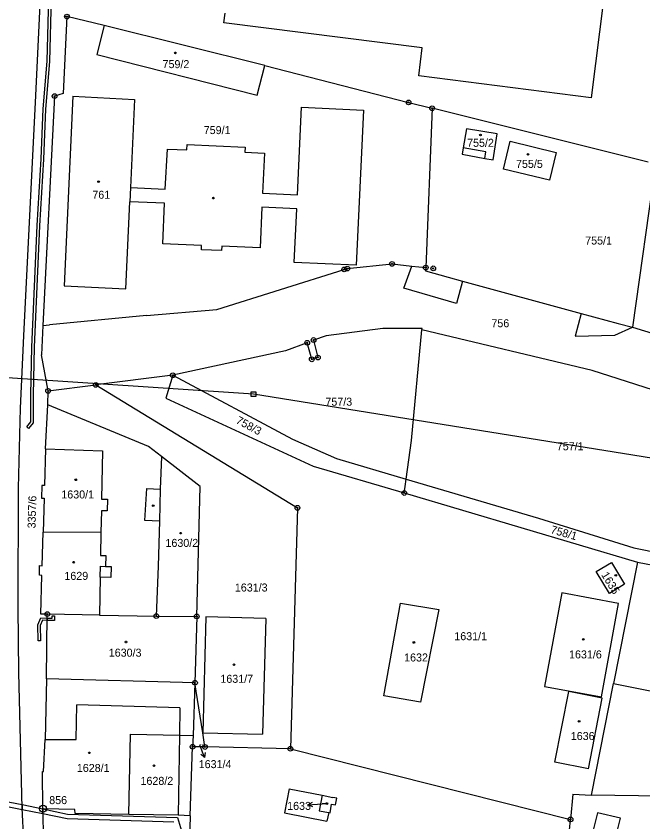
# Model space of a CAD drawing. Extents: x -755819 to -753140, y -1169796 to -1166000.
# Drawn here: x -755001.5 to -754868.4, y -1167481 to -1167309.8 of the extents above; entities that cross this region are included whole.
import ezdxf

# ---------------------------------------------------------------- set-up
doc = ezdxf.new("R2010")
doc.units = 0
for name, color, linetype in [('Vrstva 1', 7, 'Continuous'), ('Vrstva 12', 7, 'Continuous'), ('Vrstva 16', 7, 'Continuous'), ('Vrstva 17', 7, 'Continuous'), ('Vrstva 18', 7, 'Continuous'), ('Vrstva 19', 7, 'Continuous'), ('Vrstva 24', 7, 'Continuous'), ('Vrstva 25', 7, 'Continuous'), ('Vrstva 26', 7, 'Continuous'), ('Vrstva 27', 7, 'Continuous'), ('Vrstva 4', 7, 'Continuous')]:
    doc.layers.add(name, color=color, linetype=linetype)

msp = doc.modelspace()

# ---------------------------------------------------------------- linework, layer by layer
at = {"layer": 'Vrstva 1'}
for p, q in [((-754997.29, -1167326.7), (-754994.47, -1167264.65)), ((-754875.04, -1167292.89), (-754879.37, -1167327.16)), ((-754990.7, -1167309.94), (-754991.5, -1167326.24)), ((-754991.14, -1167309.83), (-754990.7, -1167309.94)), ((-754982.83, -1167311.85), (-754990.7, -1167309.94)), ((-754957.36, -1167311.27), (-754957.11, -1167309.24)), ((-754982.83, -1167311.85), (-754984.34, -1167317.97)), ((-754948.69, -1167320.35), (-754982.83, -1167311.85)), ((-754915.24, -1167316.6), (-754957.36, -1167311.27)), ((-754915.99, -1167322.53), (-754915.24, -1167316.6)), ((-754984.34, -1167317.97), (-754950.27, -1167326.6)), ((-754950.27, -1167326.6), (-754948.69, -1167320.35)), ((-754948.69, -1167320.35), (-754918.14, -1167328.16)), ((-754879.37, -1167327.16), (-754915.99, -1167322.53)), ((-754999.84, -1167377.74), (-754997.29, -1167326.7)), ((-754993.32, -1167326.83), (-754995.82, -1167375.54)), ((-754991.5, -1167326.24), (-754993.32, -1167326.83)), ((-754989.46, -1167326.84), (-754991.33, -1167367.09)), ((-754989.46, -1167326.84), (-754976.36, -1167327.52)), ((-754976.36, -1167327.52), (-754977.2, -1167346.24)), ((-754941.77, -1167347.78), (-754940.92, -1167329.19)), ((-754940.92, -1167329.19), (-754927.74, -1167329.79)), ((-754918.14, -1167328.16), (-754913.14, -1167329.4)), ((-754927.74, -1167329.79), (-754929.27, -1167362.72)), ((-754913.14, -1167329.4), (-754914.49, -1167363.23)), ((-754867.23, -1167340.83), (-754913.14, -1167329.4)), ((-754905.87, -1167333.75), (-754906.53, -1167337.79)), ((-754899.35, -1167334.86), (-754905.87, -1167333.75)), ((-754900.16, -1167340.35), (-754899.35, -1167334.86)), ((-754965.23, -1167338.24), (-754965.18, -1167337.12)), ((-754965.18, -1167337.12), (-754952.86, -1167337.66)), ((-754952.86, -1167337.66), (-754952.92, -1167338.76)), ((-754906.53, -1167337.79), (-754906.79, -1167339.16)), ((-754897.99, -1167342.32), (-754896.54, -1167336.42)), ((-754896.54, -1167336.42), (-754886.8, -1167338.82)), ((-754969.83, -1167346.57), (-754969.38, -1167338.06)), ((-754969.38, -1167338.06), (-754965.23, -1167338.24)), ((-754952.92, -1167338.76), (-754948.75, -1167338.95)), ((-754948.75, -1167338.95), (-754949.15, -1167347.44)), ((-754906.79, -1167339.16), (-754901.96, -1167340.05)), ((-754886.8, -1167338.82), (-754888.24, -1167344.68)), ((-754901.96, -1167340.05), (-754900.16, -1167340.35)), ((-754865.7, -1167341.18), (-754870.6, -1167375.91)), ((-754888.24, -1167344.68), (-754897.99, -1167342.32)), ((-754977.2, -1167346.24), (-754969.83, -1167346.57)), ((-754949.15, -1167347.44), (-754941.77, -1167347.78)), ((-754978.19, -1167367.78), (-754977.33, -1167349.26)), ((-754969.98, -1167349.58), (-754977.33, -1167349.26)), ((-754970.31, -1167358.22), (-754969.98, -1167349.58)), ((-754949.29, -1167350.43), (-754949.64, -1167359.04)), ((-754941.9, -1167350.77), (-754949.29, -1167350.43)), ((-754942.42, -1167362.15), (-754941.9, -1167350.77)), ((-754962.12, -1167358.54), (-754970.31, -1167358.22)), ((-754962.16, -1167359.44), (-754962.12, -1167358.54)), ((-754957.87, -1167359.61), (-754962.16, -1167359.44)), ((-754957.84, -1167358.71), (-754957.87, -1167359.61)), ((-754949.64, -1167359.04), (-754957.84, -1167358.71)), ((-754929.27, -1167362.72), (-754942.42, -1167362.15)), ((-754931.82, -1167363.63), (-754931.16, -1167363.45)), ((-754931.16, -1167363.45), (-754921.65, -1167362.46)), ((-754921.65, -1167362.46), (-754917.47, -1167362.91)), ((-754917.47, -1167362.91), (-754914.49, -1167363.23)), ((-754914.49, -1167363.23), (-754914.52, -1167363.96)), ((-754958.85, -1167372.12), (-754931.82, -1167363.63)), ((-754914.52, -1167363.96), (-754909.71, -1167365.27)), ((-754909.71, -1167365.27), (-754906.68, -1167366.1)), ((-754906.68, -1167366.1), (-754881.46, -1167372.96)), ((-754991.33, -1167367.09), (-754978.19, -1167367.78)), ((-754973.81, -1167373.41), (-754994.42, -1167375.4)), ((-754973.81, -1167373.41), (-754958.85, -1167372.12)), ((-754881.46, -1167372.96), (-754873.66, -1167375.08)), ((-754995.82, -1167375.54), (-754994.42, -1167375.4)), ((-754873.66, -1167375.08), (-754870.6, -1167375.91)), ((-754995.82, -1167375.54), (-754996.14, -1167381.77)), ((-754923.63, -1167376.19), (-754935.63, -1167377.76)), ((-754915.29, -1167376.17), (-754923.63, -1167376.19)), ((-754917.54, -1167399.98), (-754915.31, -1167376.45)), ((-754915.31, -1167376.45), (-754915.29, -1167376.17)), ((-754879.13, -1167385.06), (-754915.31, -1167376.45)), ((-754870.6, -1167375.91), (-754865.45, -1167377.45)), ((-755000.54, -1167393.09), (-754999.84, -1167377.74)), ((-754935.63, -1167377.76), (-754938.33, -1167378.62)), ((-754938.33, -1167378.62), (-754937.39, -1167382.34)), ((-754939.68, -1167379.2), (-754944.29, -1167380.9)), ((-754938.7, -1167382.72), (-754939.68, -1167379.2)), ((-754994.71, -1167389.44), (-754996.14, -1167381.77)), ((-754944.29, -1167380.9), (-754968.22, -1167386.1)), ((-754937.39, -1167382.34), (-754938.7, -1167382.72)), ((-754851.23, -1167394.1), (-754879.13, -1167385.06)), ((-754968.22, -1167386.1), (-754984.59, -1167388.15)), ((-754968.22, -1167386.1), (-754969.71, -1167390.96)), ((-754968.22, -1167386.1), (-754942.78, -1167399.69)), ((-754994.71, -1167389.44), (-754984.59, -1167388.15)), ((-754984.59, -1167388.15), (-754941.75, -1167414.26)), ((-754994.76, -1167392.36), (-754994.71, -1167389.44)), ((-754995.25, -1167401.76), (-754994.76, -1167392.36)), ((-754973.36, -1167401.24), (-754994.76, -1167392.36)), ((-754969.71, -1167390.96), (-754938.4, -1167405.38)), ((-755000.97, -1167410.08), (-755000.54, -1167393.09)), ((-754942.78, -1167399.69), (-754933.46, -1167403.78)), ((-754918.65, -1167408.15), (-754917.54, -1167399.98)), ((-754995.25, -1167401.76), (-754995.47, -1167409.55)), ((-754970.62, -1167403.38), (-754973.36, -1167401.24)), ((-754970.62, -1167403.38), (-754970.9, -1167410.33)), ((-754962.38, -1167409.71), (-754970.62, -1167403.38)), ((-754933.46, -1167403.78), (-754918.65, -1167408.15)), ((-754938.4, -1167405.38), (-754919.06, -1167411.11)), ((-754996.01, -1167409.53), (-754996.08, -1167412.2)), ((-754995.47, -1167409.55), (-754996.01, -1167409.53)), ((-754963.13, -1167437.31), (-754962.38, -1167409.71)), ((-754918.87, -1167409.75), (-754918.65, -1167408.15)), ((-754918.65, -1167408.15), (-754890.57, -1167416.44)), ((-755001.07, -1167435.45), (-755000.97, -1167410.08)), ((-754970.9, -1167410.33), (-754971.07, -1167417.08)), ((-754919.06, -1167411.11), (-754918.87, -1167409.75)), ((-754919.06, -1167411.11), (-754869.52, -1167425.77)), ((-754996.08, -1167412.2), (-754995.54, -1167412.21)), ((-754995.54, -1167412.28), (-754995.75, -1167419.44)), ((-754995.54, -1167412.21), (-754995.54, -1167412.28)), ((-754941.75, -1167414.26), (-754943.25, -1167465.43)), ((-754890.57, -1167416.44), (-754870.29, -1167422.74)), ((-754971.07, -1167417.08), (-754971.31, -1167426.68)), ((-754995.95, -1167426.56), (-754995.75, -1167419.44)), ((-754983.48, -1167419.51), (-754995.75, -1167419.44)), ((-754983.48, -1167419.51), (-754983.56, -1167424.36)), ((-754870.29, -1167422.74), (-754861.75, -1167424.53)), ((-754983.56, -1167424.36), (-754982.48, -1167424.38)), ((-754982.48, -1167424.38), (-754982.52, -1167426.69)), ((-754996.57, -1167428.59), (-754996.51, -1167426.54)), ((-754996.51, -1167426.54), (-754995.95, -1167426.56)), ((-754982.52, -1167426.69), (-754981.34, -1167426.72)), ((-754981.34, -1167426.72), (-754981.38, -1167429.04)), ((-754971.31, -1167426.68), (-754971.73, -1167437.24)), ((-754878.29, -1167427.77), (-754875.04, -1167425.84)), ((-754875.04, -1167425.84), (-754872.27, -1167430.49)), ((-754869.52, -1167425.77), (-754874.62, -1167451.56)), ((-754869.52, -1167425.77), (-754857.64, -1167428.06)), ((-754875.5, -1167432.44), (-754878.29, -1167427.77)), ((-754996.01, -1167428.61), (-754996.57, -1167428.59)), ((-754996.24, -1167436.81), (-754996.01, -1167428.61)), ((-754983.65, -1167429), (-754983.82, -1167437.05)), ((-754981.38, -1167429.04), (-754983.65, -1167429)), ((-754872.27, -1167430.49), (-754875.5, -1167432.44)), ((-754885.62, -1167432.33), (-754889.3, -1167452.17)), ((-754873.53, -1167434.57), (-754885.62, -1167432.33)), ((-754923.42, -1167454.19), (-754919.86, -1167434.48)), ((-754919.86, -1167434.48), (-754911.73, -1167435.85)), ((-754877.19, -1167454.41), (-754873.53, -1167434.57)), ((-755000.91, -1167449.26), (-755001.07, -1167435.45)), ((-754994.88, -1167436.83), (-754996.24, -1167436.81)), ((-754995.08, -1167450.61), (-754994.88, -1167436.83)), ((-754983.82, -1167437.05), (-754994.88, -1167436.83)), ((-754983.82, -1167437.05), (-754971.73, -1167437.24)), ((-754911.73, -1167435.85), (-754915.6, -1167455.52)), ((-754971.73, -1167437.24), (-754963.13, -1167437.31)), ((-754963.13, -1167437.31), (-754963.51, -1167451.42)), ((-754961.19, -1167437.44), (-754961.86, -1167462.03)), ((-754948.44, -1167437.79), (-754961.19, -1167437.44)), ((-754948.44, -1167437.79), (-754949.16, -1167462.3)), ((-755000.21, -1167478.04), (-755000.91, -1167449.26)), ((-754995.08, -1167450.61), (-754995.33, -1167463.47)), ((-754963.51, -1167451.42), (-754995.08, -1167450.61)), ((-754963.51, -1167451.42), (-754963.92, -1167462.64)), ((-754961.86, -1167462.03), (-754963.51, -1167451.42)), ((-754889.3, -1167452.17), (-754877.19, -1167454.41)), ((-754879.31, -1167475.25), (-754874.62, -1167451.56)), ((-754874.62, -1167451.56), (-754848.44, -1167456.74)), ((-754915.6, -1167455.52), (-754923.42, -1167454.19)), ((-754887.06, -1167468.26), (-754884.09, -1167453.25)), ((-754876.99, -1167454.66), (-754884.09, -1167453.25)), ((-754879.96, -1167469.66), (-754876.99, -1167454.66)), ((-754977.54, -1167479.4), (-754977.18, -1167462.36)), ((-754977.18, -1167462.36), (-754966.82, -1167462.57)), ((-754966.82, -1167462.57), (-754963.92, -1167462.64)), ((-754963.92, -1167462.64), (-754964.01, -1167465)), ((-754961.4, -1167465.05), (-754961.86, -1167462.03)), ((-754961.86, -1167462.03), (-754949.16, -1167462.3)), ((-754995.69, -1167470.23), (-754995.33, -1167463.47)), ((-754964.55, -1167479.67), (-754964.01, -1167465)), ((-754961.4, -1167465.05), (-754964.01, -1167465)), ((-754943.25, -1167465.43), (-754961.4, -1167465.05)), ((-754943.25, -1167465.43), (-754883.75, -1167480.42)), ((-754879.96, -1167469.66), (-754887.06, -1167468.26)), ((-754995.8, -1167478.15), (-754995.89, -1167470.23)), ((-754995.89, -1167470.23), (-754995.69, -1167470.23)), ((-754943.47, -1167473.92), (-754944.48, -1167479.04)), ((-754943.47, -1167473.92), (-754936.49, -1167475.3)), ((-754936.49, -1167475.3), (-754934.21, -1167475.75)), ((-754933.41, -1167475.91), (-754934.21, -1167475.75)), ((-754933.69, -1167477.33), (-754933.41, -1167475.91)), ((-754883.26, -1167475.1), (-754883.75, -1167480.42)), ((-754883.26, -1167475.1), (-754879.31, -1167475.25)), ((-754851.37, -1167475.73), (-754879.31, -1167475.25)), ((-754999.42, -1167494.29), (-755000.21, -1167478.04)), ((-754989.01, -1167478.3), (-754995.8, -1167478.15)), ((-754995.8, -1167478.15), (-754995.78, -1167490.1)), ((-754934.82, -1167479.04), (-754934.49, -1167477.17)), ((-754934.49, -1167477.17), (-754933.69, -1167477.33)), ((-754988.98, -1167479.16), (-754989.01, -1167478.3)), ((-754977.54, -1167479.4), (-754988.98, -1167479.16)), ((-754967.11, -1167479.55), (-754977.54, -1167479.4)), ((-754964.55, -1167479.67), (-754967.11, -1167479.55)), ((-754964.55, -1167479.67), (-754964.68, -1167487.31)), ((-754944.48, -1167479.04), (-754935.47, -1167480.81)), ((-754935.1, -1167478.99), (-754935.47, -1167480.81)), ((-754935.1, -1167478.99), (-754934.82, -1167479.04)), ((-754884.67, -1167490.3), (-754883.75, -1167480.42))]:
    msp.add_line(p, q, dxfattribs=at)
at = {"layer": 'Vrstva 12'}
for p, q in [((-754951.1, -1167390.11), (-755032.71, -1167384.74)), ((-754825.56, -1167410.36), (-754951.1, -1167390.11))]:
    msp.add_line(p, q, dxfattribs=at)
at = {"layer": 'Vrstva 16'}
for p, q in [((-754961.5, -1167467.3), (-754962.5, -1167464.6)), ((-754939.52, -1167477.32), (-754936.52, -1167477.15)), ((-754935.49, -1167477.09), (-754936.52, -1167477.15))]:
    msp.add_line(p, q, dxfattribs=at)
for points in [[(-754961.38, -1167466.23), (-754961.5, -1167467.3), (-754962.28, -1167466.57)], [(-754938.49, -1167477.77), (-754939.52, -1167477.32), (-754938.55, -1167476.77)]]:
    msp.add_lwpolyline(points, dxfattribs=at)
at = {"layer": 'Vrstva 24'}
for centre, radius in [((-754990.7, -1167309.94), 0.5), ((-754990.7, -1167309.94), 0.1), ((-754993.32, -1167326.83), 0.5), ((-754993.32, -1167326.83), 0.1), ((-754918.14, -1167328.16), 0.5), ((-754918.14, -1167328.16), 0.1), ((-754913.14, -1167329.4), 0.5), ((-754913.14, -1167329.4), 0.1), ((-754931.82, -1167363.63), 0.5), ((-754931.16, -1167363.45), 0.5), ((-754931.16, -1167363.45), 0.1), ((-754921.65, -1167362.46), 0.5), ((-754921.65, -1167362.46), 0.1), ((-754914.49, -1167363.23), 0.5), ((-754914.49, -1167363.23), 0.1), ((-754912.89, -1167363.4), 0.5), ((-754912.89, -1167363.4), 0.1), ((-754931.82, -1167363.63), 0.1), ((-754939.68, -1167379.2), 0.5), ((-754938.33, -1167378.62), 0.5), ((-754938.33, -1167378.62), 0.1), ((-754939.68, -1167379.2), 0.1), ((-754938.7, -1167382.72), 0.5), ((-754937.39, -1167382.34), 0.5), ((-754937.39, -1167382.34), 0.1), ((-754938.7, -1167382.72), 0.1), ((-754968.22, -1167386.1), 0.5), ((-754968.22, -1167386.1), 0.1), ((-754994.71, -1167389.44), 0.5), ((-754984.59, -1167388.15), 0.5), ((-754984.59, -1167388.15), 0.1), ((-754994.71, -1167389.44), 0.1), ((-754919.06, -1167411.11), 0.5), ((-754919.06, -1167411.11), 0.1), ((-754941.75, -1167414.26), 0.5), ((-754941.75, -1167414.26), 0.1), ((-754994.88, -1167436.83), 0.5), ((-754994.88, -1167436.83), 0.1), ((-754971.73, -1167437.24), 0.5), ((-754963.13, -1167437.31), 0.5), ((-754971.73, -1167437.24), 0.1), ((-754963.13, -1167437.31), 0.1), ((-754963.51, -1167451.42), 0.5), ((-754963.51, -1167451.42), 0.1), ((-754964.01, -1167465), 0.5), ((-754964.01, -1167465), 0.1), ((-754961.4, -1167465.05), 0.5), ((-754961.4, -1167465.05), 0.1), ((-754943.25, -1167465.43), 0.5), ((-754943.25, -1167465.43), 0.1), ((-754995.8, -1167478.15), 0.75), ((-754995.8, -1167478.15), 0.1), ((-754883.75, -1167480.42), 0.5), ((-754883.75, -1167480.42), 0.1)]:
    msp.add_circle(centre, radius, dxfattribs=at)
at = {"layer": 'Vrstva 25'}
for points in [[(-754966.48, -1167419.48), (-754966.39, -1167419.63), (-754966.48, -1167419.78), (-754966.66, -1167419.78), (-754966.75, -1167419.63), (-754966.66, -1167419.48)], [(-754978.07, -1167442.6), (-754977.98, -1167442.75), (-754978.07, -1167442.9), (-754978.25, -1167442.9), (-754978.34, -1167442.75), (-754978.25, -1167442.6)]]:
    msp.add_lwpolyline(points, close=True, dxfattribs=at)
for centre in [(-754967.68, -1167317.65), (-754902.87, -1167335.07), (-754892.76, -1167339.2), (-754984, -1167345), (-754959.61, -1167348.49), (-754988.82, -1167408.31), (-754972.38, -1167413.79), (-754989.26, -1167425.81), (-754874.13, -1167428.6), (-754881.04, -1167442.19), (-754917.01, -1167442.85), (-754955.24, -1167447.58), (-754881.92, -1167459.61), (-754985.96, -1167466.29), (-754972.23, -1167469.03), (-754935.49, -1167477.06)]:
    msp.add_circle(centre, 0.175, dxfattribs=at)
at = {"layer": 'Vrstva 26'}
msp.add_lwpolyline([(-754951.6, -1167389.61), (-754950.6, -1167389.61), (-754950.6, -1167390.61), (-754951.6, -1167390.61)], close=True, dxfattribs=at)
at = {"layer": 'Vrstva 27'}
for p, q in [((-754994.88, -1167319.43), (-754994.43, -1167302.2)), ((-754993.93, -1167302.16), (-754994.38, -1167319.45)), ((-754995.76, -1167329.53), (-754994.88, -1167319.43)), ((-754994.38, -1167319.45), (-754995.26, -1167329.57)), ((-754996.18, -1167340.17), (-754995.76, -1167329.53)), ((-754995.26, -1167329.57), (-754995.68, -1167340.19)), ((-754997.02, -1167354.33), (-754996.18, -1167340.17)), ((-754995.68, -1167340.19), (-754996.52, -1167354.35)), ((-754998.18, -1167380.12), (-754997.02, -1167354.33)), ((-754996.52, -1167354.35), (-754997.68, -1167380.14)), ((-754998.39, -1167390.29), (-754998.18, -1167380.12)), ((-754997.68, -1167380.14), (-754997.89, -1167390.29)), ((-754998.38, -1167396), (-754998.39, -1167390.29)), ((-754997.89, -1167390.29), (-754997.88, -1167396.18)), ((-754999.26, -1167397.06), (-754998.38, -1167396)), ((-754998.88, -1167397.38), (-754999.26, -1167397.06)), ((-754997.88, -1167396.18), (-754998.88, -1167397.38)), ((-754996.87, -1167439.14), (-754996.22, -1167437.64)), ((-754995.9, -1167438.14), (-754996.37, -1167439.24)), ((-754996.22, -1167437.64), (-754994.89, -1167437.66)), ((-754994.9, -1167438.16), (-754995.9, -1167438.14)), ((-754994.9, -1167438.16), (-754994.89, -1167437.66)), ((-754994.89, -1167437.66), (-754994.9, -1167438.16)), ((-754993.32, -1167438.2), (-754994.9, -1167438.16)), ((-754994.89, -1167437.66), (-754993.84, -1167437.68)), ((-754993.86, -1167437.22), (-754993.36, -1167437.2)), ((-754993.84, -1167437.68), (-754993.86, -1167437.22)), ((-754993.36, -1167437.2), (-754993.32, -1167438.2)), ((-754996.84, -1167442.53), (-754996.87, -1167439.14)), ((-754996.37, -1167439.24), (-754996.34, -1167442.53)), ((-754996.34, -1167442.53), (-754996.84, -1167442.53)), ((-755010.84, -1167475.23), (-755000.23, -1167477.29)), ((-755000.19, -1167478.4), (-755010.8, -1167476.29)), ((-755000.23, -1167477.29), (-755000.21, -1167478.04)), ((-755000.23, -1167477.29), (-754995.8, -1167478.15)), ((-755000.19, -1167478.4), (-755000.23, -1167477.29)), ((-755000.21, -1167478.04), (-755000.19, -1167478.4)), ((-754995.8, -1167478.15), (-754990.56, -1167479.3)), ((-754995.8, -1167479.28), (-754995.8, -1167478.15)), ((-754995.8, -1167478.15), (-754995.8, -1167479.28)), ((-754995.8, -1167479.28), (-755000.19, -1167478.4)), ((-754990.68, -1167480.3), (-754995.8, -1167479.28)), ((-754990.56, -1167479.3), (-754967.24, -1167480.01)), ((-754967.98, -1167480.99), (-754990.68, -1167480.3)), ((-754967.24, -1167480.01), (-754964.64, -1167488.42))]:
    msp.add_line(p, q, dxfattribs=at)
at = {"layer": 'Vrstva 4'}
for p, q in [((-754901.71, -1167338.67), (-754906.53, -1167337.79)), ((-754901.96, -1167340.05), (-754901.71, -1167338.67)), ((-754977.2, -1167346.24), (-754977.33, -1167349.26)), ((-754919.15, -1167367.62), (-754917.47, -1167362.91)), ((-754906.68, -1167366.1), (-754907.99, -1167370.9)), ((-754907.99, -1167370.9), (-754919.15, -1167367.62)), ((-754881.46, -1167372.96), (-754882.77, -1167377.77)), ((-754874.34, -1167377.59), (-754870.6, -1167375.91)), ((-754882.77, -1167377.77), (-754874.34, -1167377.59)), ((-754995.25, -1167401.76), (-754983.17, -1167402.17)), ((-754983.17, -1167402.17), (-754983.35, -1167412.41)), ((-754974.15, -1167416.95), (-754973.77, -1167410.17)), ((-754973.77, -1167410.17), (-754970.9, -1167410.33)), ((-754983.35, -1167412.41), (-754982.1, -1167412.43)), ((-754982.1, -1167412.43), (-754982.14, -1167414.89)), ((-754983.4, -1167414.87), (-754983.48, -1167419.51)), ((-754982.14, -1167414.89), (-754983.4, -1167414.87)), ((-754971.07, -1167417.08), (-754974.15, -1167416.95)), ((-754983.65, -1167429), (-754983.6, -1167426.68)), ((-754983.6, -1167426.68), (-754982.52, -1167426.69)), ((-754988.74, -1167463.47), (-754988.62, -1167456.07)), ((-754966.7, -1167456.71), (-754988.62, -1167456.07)), ((-754966.7, -1167456.71), (-754966.82, -1167462.57)), ((-754966.82, -1167462.57), (-754967.11, -1167479.55)), ((-754995.33, -1167463.47), (-754988.74, -1167463.47)), ((-754936.49, -1167475.3), (-754937.15, -1167478.58)), ((-754937.15, -1167478.58), (-754935.1, -1167478.99)), ((-754878.03, -1167479.04), (-754881.02, -1167491.16)), ((-754873.16, -1167480.18), (-754878.03, -1167479.04)), ((-754876.15, -1167492.3), (-754873.16, -1167480.18))]:
    msp.add_line(p, q, dxfattribs=at)

# ---------------------------------------------------------------- texts
at = {"layer": 'Vrstva 16'}
for s, p in [('1631/4', (-754962.72, -1167469.54)), ('1633', (-754943.93, -1167478.41))]:
    msp.add_text(s, height=1.7, dxfattribs=at).set_placement(p)
at = {"layer": 'Vrstva 17'}
msp.add_text('856', height=1.7, dxfattribs=at).set_placement((-754994.47, -1167477.18))
at = {"layer": 'Vrstva 18'}
for s, height, p in [('759/1', 1.7, (-754961.65, -1167334.89)), ('755/1', 1.7, (-754880.63, -1167358.34)), ('756', 1.7, (-754900.55, -1167375.91)), ('757/3', 1.7, (-754935.81, -1167392.57)), ('757/1', 1.7, (-754886.66, -1167402.04)), ('1631/3', 1.7, (-754955.04, -1167432.03)), ('1631/1', 1.7, (-754908.43, -1167442.37)), ('1631/4', 0.2, (-754962.45, -1167464.6))]:
    msp.add_text(s, height=height, dxfattribs=at).set_placement(p)
for s, rotation, p in [('758/3', 331.628, (-754954.97, -1167396.19)), ('3357/6', 88.1782, (-754997.39, -1167418.65)), ('758/1', 344.1757, (-754888.1, -1167419.61))]:
    msp.add_text(s, height=1.7, rotation=rotation, dxfattribs=at).set_placement(p)
at = {"layer": 'Vrstva 19'}
for s, height, p in [('759/2', 1.7, (-754970.4, -1167320.88)), ('755/2', 1.7, (-754905.71, -1167337.59)), ('755/5', 1.7, (-754895.32, -1167342.07)), ('761', 1.7, (-754985.31, -1167348.62)), ('1630/1', 1.7, (-754991.9, -1167412.27)), ('1630/2', 1.7, (-754969.78, -1167422.56)), ('1629', 1.7, (-754991.25, -1167429.56)), ('1630/3', 1.7, (-754981.82, -1167445.87)), ('1632', 1.7, (-754919.09, -1167446.89)), ('1631/6', 1.7, (-754884.06, -1167446.24)), ('1631/7', 1.7, (-754958.12, -1167451.42)), ('1636', 1.7, (-754883.69, -1167463.57)), ('1628/1', 1.7, (-754988.6, -1167470.35)), ('1628/2', 1.7, (-754975.08, -1167473.09)), ('1633', 0.1, (-754935.64, -1167477.09))]:
    msp.add_text(s, height=height, dxfattribs=at).set_placement(p)
msp.add_text('1635', height=1.7, rotation=301.4904, dxfattribs=at).set_placement((-754877.28, -1167428.49))

doc.saveas('drawing.dxf')
